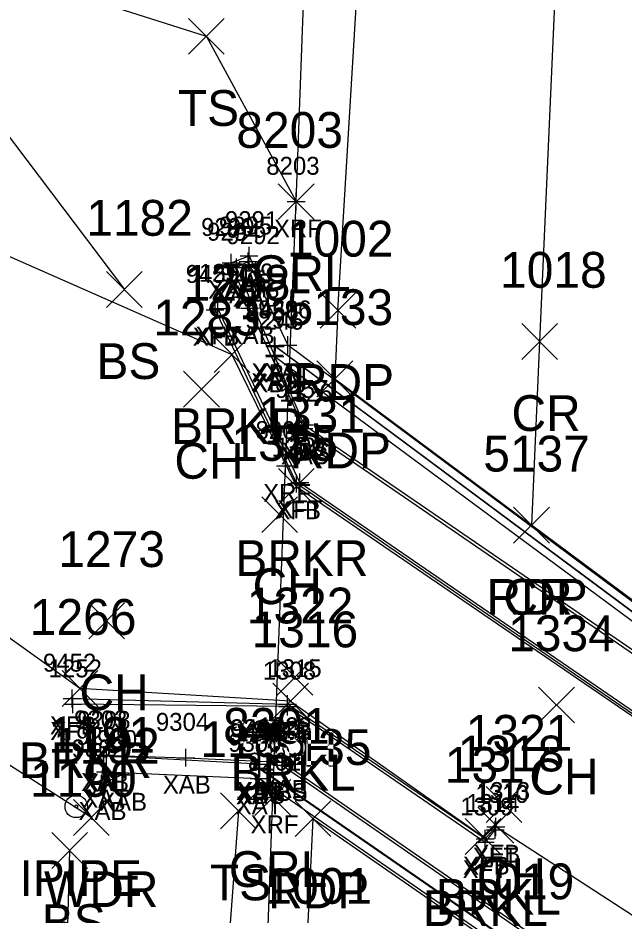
# Model space of a CAD drawing. Extents: x 1482574 to 1485769, y 580696 to 595649.
# Drawn here: x 1485137.2 to 1485171.1, y 581475.6 to 581525.7 of the extents above; entities that cross this region are included whole.
import ezdxf

# ---------------------------------------------------------------- set-up
doc = ezdxf.new("R2010")
doc.units = 0
for name, color, linetype in [('B_A', 7, 'Continuous'), ('B_I', 7, 'Continuous'), ('B_TIC', 7, 'Continuous'), ('BFT', 7, 'Continuous'), ('BR', 7, 'Continuous'), ('BSE', 7, 'Continuous'), ('BSUBM', 7, 'Continuous'), ('L_A', 7, 'Continuous'), ('L_I', 7, 'Continuous'), ('L_TIC', 7, 'Continuous'), ('LAWA', 7, 'Continuous'), ('LAWE', 7, 'Continuous'), ('LELB', 7, 'Continuous'), ('M_A', 7, 'Continuous'), ('M_I', 7, 'Continuous'), ('MPIP', 7, 'Continuous'), ('P_A', 7, 'Continuous'), ('P_I', 7, 'Continuous'), ('P_TIC', 7, 'Continuous'), ('PET', 7, 'Continuous'), ('PRC', 7, 'Continuous'), ('R_A', 7, 'Continuous'), ('R_I', 7, 'Continuous'), ('R_TIC', 7, 'Continuous'), ('RGR', 7, 'Continuous')]:
    doc.layers.add(name, color=color, linetype=linetype)

msp = doc.modelspace()

# ---------------------------------------------------------------- linework, layer by layer
at = {"layer": 'B_TIC'}
for p, q in [((1485152.768, 581515.402), (1485152.844, 581515.402)), ((1485150.136, 581512.367), (1485150.212, 581512.367)), ((1485149.136, 581511.983), (1485149.212, 581511.983)), ((1485150.087, 581512.059), (1485150.163, 581512.059)), ((1485149.428, 581511.718), (1485149.504, 581511.718)), ((1485150.507, 581511.527), (1485150.583, 581511.527)), ((1485148.237, 581509.362), (1485148.313, 581509.362)), ((1485148.404, 581509.424), (1485148.48, 581509.424)), ((1485150.169, 581509.444), (1485150.245, 581509.444)), ((1485151.567, 581507.367), (1485151.643, 581507.367)), ((1485152.298, 581507.38), (1485152.374, 581507.38)), ((1485151.596, 581507.305), (1485151.672, 581507.305)), ((1485151.55, 581506.819), (1485151.626, 581506.819)), ((1485151.58, 581506.75), (1485151.656, 581506.75)), ((1485153.22, 581502.938), (1485153.296, 581502.938)), ((1485153.191, 581502.725), (1485153.267, 581502.725)), ((1485152.164, 581500.638), (1485152.24, 581500.638)), ((1485152.787, 581499.664), (1485152.863, 581499.664)), ((1485152.968, 581499.72), (1485153.044, 581499.72)), ((1485140.264, 581487.653), (1485140.34, 581487.653)), ((1485140.294, 581487.331), (1485140.37, 581487.331)), ((1485152.279, 581487.344), (1485152.355, 581487.344)), ((1485152.292, 581487.206), (1485152.368, 581487.206)), ((1485142.039, 581484.483), (1485142.115, 581484.483)), ((1485142.177, 581484.451), (1485142.253, 581484.451)), ((1485146.606, 581484.346), (1485146.682, 581484.346)), ((1485150.707, 581483.991), (1485150.783, 581483.991)), ((1485150.74, 581483.991), (1485150.816, 581483.991)), ((1485150.74, 581483.991), (1485150.816, 581483.991)), ((1485150.74, 581483.991), (1485150.816, 581483.991)), ((1485151.99, 581483.922), (1485152.066, 581483.922)), ((1485152.01, 581484.099), (1485152.086, 581484.099)), ((1485142.121, 581483.561), (1485142.197, 581483.561)), ((1485143.046, 581483.384), (1485143.122, 581483.384)), ((1485150.701, 581483.745), (1485150.777, 581483.745)), ((1485150.73, 581483.768), (1485150.806, 581483.768)), ((1485141.901, 581482.866), (1485141.977, 581482.866)), ((1485150.691, 581483.178), (1485150.767, 581483.178)), ((1485151.462, 581482.124), (1485151.538, 581482.124)), ((1485163.876, 581480.323), (1485163.952, 581480.323)), ((1485163.913, 581480.484), (1485163.989, 581480.484)), ((1485163.322, 581479.815), (1485163.398, 581479.815)), ((1485163.315, 581479.621), (1485163.391, 581479.621))]:
    msp.add_line(p, q, dxfattribs=at)
for points in [[(1485152.765, 581514.902), (1485152.765, 581515.902)], [(1485152.265, 581515.402), (1485153.265, 581515.402)], [(1485150.133, 581511.867), (1485150.133, 581512.867)], [(1485149.133, 581511.483), (1485149.133, 581512.483)], [(1485149.633, 581512.367), (1485150.633, 581512.367)], [(1485150.084, 581511.559), (1485150.084, 581512.559)], [(1485148.633, 581511.983), (1485149.633, 581511.983)], [(1485149.425, 581511.218), (1485149.425, 581512.218)], [(1485149.584, 581512.059), (1485150.584, 581512.059)], [(1485150.504, 581511.027), (1485150.504, 581512.027)], [(1485148.925, 581511.718), (1485149.925, 581511.718)], [(1485150.004, 581511.527), (1485151.004, 581511.527)], [(1485148.234, 581508.862), (1485148.234, 581509.862)], [(1485148.401, 581508.924), (1485148.401, 581509.924)], [(1485150.166, 581508.944), (1485150.166, 581509.944)], [(1485147.734, 581509.362), (1485148.734, 581509.362)], [(1485147.901, 581509.424), (1485148.901, 581509.424)], [(1485149.666, 581509.444), (1485150.666, 581509.444)], [(1485151.564, 581506.867), (1485151.564, 581507.867)], [(1485152.295, 581506.88), (1485152.295, 581507.88)], [(1485151.064, 581507.367), (1485152.064, 581507.367)], [(1485151.593, 581506.805), (1485151.593, 581507.805)], [(1485151.795, 581507.38), (1485152.795, 581507.38)], [(1485151.093, 581507.305), (1485152.093, 581507.305)], [(1485151.547, 581506.319), (1485151.547, 581507.319)], [(1485151.577, 581506.25), (1485151.577, 581507.25)], [(1485151.047, 581506.819), (1485152.047, 581506.819)], [(1485151.077, 581506.75), (1485152.077, 581506.75)], [(1485153.217, 581502.438), (1485153.217, 581503.438)], [(1485152.717, 581502.938), (1485153.717, 581502.938)], [(1485153.188, 581502.225), (1485153.188, 581503.225)], [(1485152.688, 581502.725), (1485153.688, 581502.725)], [(1485152.161, 581500.138), (1485152.161, 581501.138)], [(1485151.661, 581500.638), (1485152.661, 581500.638)], [(1485152.784, 581499.164), (1485152.784, 581500.164)], [(1485152.965, 581499.22), (1485152.965, 581500.22)], [(1485152.284, 581499.664), (1485153.284, 581499.664)], [(1485152.465, 581499.72), (1485153.465, 581499.72)], [(1485140.261, 581487.153), (1485140.261, 581488.153)], [(1485140.291, 581486.831), (1485140.291, 581487.831)], [(1485152.276, 581486.844), (1485152.276, 581487.844)], [(1485139.761, 581487.653), (1485140.761, 581487.653)], [(1485139.791, 581487.331), (1485140.791, 581487.331)], [(1485151.776, 581487.344), (1485152.776, 581487.344)], [(1485152.289, 581486.706), (1485152.289, 581487.706)], [(1485151.789, 581487.206), (1485152.789, 581487.206)], [(1485142.036, 581483.983), (1485142.036, 581484.983)], [(1485142.174, 581483.951), (1485142.174, 581484.951)], [(1485146.603, 581483.846), (1485146.603, 581484.846)], [(1485141.536, 581484.483), (1485142.536, 581484.483)], [(1485141.674, 581484.451), (1485142.674, 581484.451)], [(1485146.103, 581484.346), (1485147.103, 581484.346)], [(1485150.704, 581483.491), (1485150.704, 581484.491)], [(1485150.737, 581483.491), (1485150.737, 581484.491)], [(1485150.737, 581483.491), (1485150.737, 581484.491)], [(1485150.737, 581483.491), (1485150.737, 581484.491)], [(1485151.987, 581483.422), (1485151.987, 581484.422)], [(1485152.007, 581483.599), (1485152.007, 581484.599)], [(1485142.118, 581483.061), (1485142.118, 581484.061)], [(1485143.043, 581482.884), (1485143.043, 581483.884)], [(1485150.204, 581483.991), (1485151.204, 581483.991)], [(1485150.237, 581483.991), (1485151.237, 581483.991)], [(1485150.237, 581483.991), (1485151.237, 581483.991)], [(1485150.237, 581483.991), (1485151.237, 581483.991)], [(1485150.698, 581483.245), (1485150.698, 581484.245)], [(1485150.727, 581483.268), (1485150.727, 581484.268)], [(1485151.487, 581483.922), (1485152.487, 581483.922)], [(1485151.507, 581484.099), (1485152.507, 581484.099)], [(1485141.618, 581483.561), (1485142.618, 581483.561)], [(1485141.898, 581482.366), (1485141.898, 581483.366)], [(1485142.543, 581483.384), (1485143.543, 581483.384)], [(1485150.198, 581483.745), (1485151.198, 581483.745)], [(1485150.227, 581483.768), (1485151.227, 581483.768)], [(1485150.688, 581482.678), (1485150.688, 581483.678)], [(1485141.398, 581482.866), (1485142.398, 581482.866)], [(1485150.188, 581483.178), (1485151.188, 581483.178)], [(1485151.459, 581481.624), (1485151.459, 581482.624)], [(1485150.959, 581482.124), (1485151.959, 581482.124)], [(1485163.873, 581479.823), (1485163.873, 581480.823)], [(1485163.91, 581479.984), (1485163.91, 581480.984)], [(1485163.319, 581479.315), (1485163.319, 581480.315)], [(1485163.373, 581480.323), (1485164.373, 581480.323)], [(1485163.41, 581480.484), (1485164.41, 581480.484)], [(1485162.819, 581479.815), (1485163.819, 581479.815)], [(1485163.312, 581479.121), (1485163.312, 581480.121)], [(1485162.812, 581479.621), (1485163.812, 581479.621)]]:
    msp.add_lwpolyline(points, dxfattribs=at)
at = {"layer": 'BFT'}
for points in [[(1485148.234, 581509.362), (1485152.784, 581499.664)], [(1485152.965, 581499.72), (1485148.401, 581509.424)], [(1485178.362, 581482.108), (1485152.784, 581499.664)], [(1485152.965, 581499.72), (1485178.398, 581482.246)], [(1485140.261, 581487.653), (1485152.276, 581487.344)], [(1485152.289, 581487.206), (1485140.291, 581487.331)], [(1485179.484, 581470.386), (1485163.91, 581480.484), (1485163.319, 581479.815), (1485152.276, 581487.344)], [(1485152.289, 581487.206), (1485163.312, 581479.621), (1485163.873, 581480.323)]]:
    msp.add_lwpolyline(points, dxfattribs=at)
at = {"layer": 'BR'}
msp.add_lwpolyline([(1485151.459, 581482.124), (1485152.161, 581500.638), (1485152.765, 581515.402)], dxfattribs=at)
at = {"layer": 'BSE'}
for points in [[(1485151.593, 581507.305), (1485151.577, 581506.75)], [(1485179.31, 581486.691), (1485151.593, 581507.305)], [(1485151.577, 581506.75), (1485179.251, 581486.248)], [(1485153.217, 581502.938), (1485151.577, 581506.75)], [(1485153.217, 581502.938), (1485177.122, 581486.55)], [(1485150.737, 581483.991), (1485151.987, 581483.922), (1485177.194, 581466.495)], [(1485150.727, 581483.768), (1485177.705, 581465.113)]]:
    msp.add_lwpolyline(points, dxfattribs=at)
at = {"layer": 'BSUBM'}
for points in [[(1485150.166, 581509.444), (1485149.133, 581511.983), (1485150.133, 581512.367), (1485150.504, 581511.527)], [(1485151.547, 581506.819), (1485149.425, 581511.718), (1485150.084, 581512.059), (1485152.295, 581507.38)], [(1485150.166, 581509.444), (1485153.188, 581502.725)], [(1485151.564, 581507.367), (1485151.547, 581506.819)], [(1485151.564, 581507.367), (1485179.346, 581486.704)], [(1485179.408, 581487.187), (1485152.295, 581507.38)], [(1485151.547, 581506.819), (1485151.577, 581506.75)], [(1485177.023, 581486.393), (1485153.188, 581502.725)], [(1485143.043, 581483.384), (1485141.898, 581482.866), (1485142.036, 581484.483), (1485146.603, 581484.346)], [(1485150.704, 581483.991), (1485142.174, 581484.451), (1485142.118, 581483.561), (1485150.688, 581483.178)], [(1485146.603, 581484.346), (1485152.007, 581484.099)], [(1485150.698, 581483.745), (1485150.704, 581483.991)], [(1485152.007, 581484.099), (1485177.345, 581466.586)], [(1485150.698, 581483.745), (1485177.735, 581465.054), (1485177.755, 581465.304)], [(1485177.24, 581464.818), (1485150.688, 581483.178)]]:
    msp.add_lwpolyline(points, dxfattribs=at)
at = {"layer": 'L_TIC'}
for points in [[(1485146.751, 581523.628), (1485148.751, 581525.628)], [(1485148.751, 581523.628), (1485146.751, 581525.628)], [(1485142.175, 581509.494), (1485144.175, 581511.494)], [(1485144.175, 581509.494), (1485142.175, 581511.494)], [(1485148.182, 581505.865), (1485150.182, 581507.865)], [(1485150.182, 581505.865), (1485148.182, 581507.865)], [(1485146.479, 581503.926), (1485148.479, 581505.926)], [(1485148.479, 581503.926), (1485146.479, 581505.926)], [(1485151.778, 581498.493), (1485153.778, 581500.493)], [(1485153.778, 581498.493), (1485151.778, 581500.493)], [(1485150.843, 581496.922), (1485152.843, 581498.922)], [(1485152.843, 581496.922), (1485150.843, 581498.922)], [(1485141.184, 581490.993), (1485143.184, 581492.993)], [(1485143.184, 581490.993), (1485141.184, 581492.993)], [(1485151.702, 581487.844), (1485153.702, 581489.844)], [(1485153.702, 581487.844), (1485151.702, 581489.844)], [(1485139.694, 581487.207), (1485141.694, 581489.207)], [(1485141.694, 581487.207), (1485139.694, 581489.207)], [(1485151.456, 581486.508), (1485153.456, 581488.508)], [(1485153.456, 581486.508), (1485151.456, 581488.508)], [(1485166.292, 581486.292), (1485168.292, 581488.292)], [(1485168.292, 581486.292), (1485166.292, 581488.292)], [(1485148.54, 581480.38), (1485150.54, 581482.38)], [(1485150.54, 581480.38), (1485148.54, 581482.38)], [(1485163.362, 581480.734), (1485165.362, 581482.734)], [(1485165.362, 581480.734), (1485163.362, 581482.734)], [(1485140.328, 581480.006), (1485142.328, 581482.006)], [(1485142.328, 581480.006), (1485140.328, 581482.006)], [(1485162.91, 581479.579), (1485164.91, 581481.579)], [(1485164.91, 581479.579), (1485162.91, 581481.579)], [(1485162.188, 581478.946), (1485164.188, 581480.946)], [(1485164.188, 581478.946), (1485162.188, 581480.946)], [(1485139.124, 581478.162), (1485141.124, 581480.162)], [(1485141.124, 581478.162), (1485139.124, 581480.162)]]:
    msp.add_lwpolyline(points, dxfattribs=at)
at = {"layer": 'LAWA'}
msp.add_lwpolyline([(1485141.328, 581481.006), (1485123.385, 581492.485), (1485101.971, 581503.771)], dxfattribs=at)
at = {"layer": 'LAWE'}
for points in [[(1485094.914, 581543.509), (1485122.991, 581518.407), (1485149.182, 581506.865)], [(1485140.694, 581488.207), (1485124.674, 581499.703), (1485106.403, 581509.165), (1485087.693, 581525.487)], [(1485149.182, 581506.865), (1485152.778, 581499.493)], [(1485152.778, 581499.493), (1485178.221, 581482.111)], [(1485152.456, 581487.508), (1485140.694, 581488.207)], [(1485152.456, 581487.508), (1485163.188, 581479.946), (1485163.91, 581480.579)]]:
    msp.add_lwpolyline(points, dxfattribs=at)
at = {"layer": 'LELB'}
for points in [[(1485147.751, 581524.628), (1485133.247, 581529.231), (1485125.101, 581543.755), (1485117.181, 581551.783), (1485108.181, 581566.133)], [(1485114.3, 581545.75), (1485130.885, 581526.78), (1485143.175, 581510.494)], [(1485147.751, 581524.628), (1485152.765, 581515.402)], [(1485149.54, 581481.38), (1485148.431, 581466.294)], [(1485142.007, 581414.572), (1485140.662, 581444.441), (1485139.772, 581465.888), (1485140.124, 581479.162)]]:
    msp.add_lwpolyline(points, dxfattribs=at)
at = {"layer": 'MPIP'}
for radius in [0.625, 0.0833]:
    msp.add_circle((1485140.488, 581481.622), radius, dxfattribs=at)
at = {"layer": 'P_TIC'}
for points in [[(1485154.097, 581508.329), (1485156.097, 581510.329)], [(1485156.097, 581508.329), (1485154.097, 581510.329)], [(1485165.351, 581506.59), (1485167.351, 581508.59)], [(1485167.351, 581506.59), (1485165.351, 581508.59)], [(1485153.923, 581504.504), (1485155.923, 581506.504)], [(1485155.923, 581504.504), (1485153.923, 581506.504)], [(1485164.901, 581496.328), (1485166.901, 581498.328)], [(1485166.901, 581496.328), (1485164.901, 581498.328)], [(1485164.901, 581496.328), (1485166.901, 581498.328)], [(1485166.901, 581496.328), (1485164.901, 581498.328)], [(1485152.706, 581479.937), (1485154.706, 581481.937)], [(1485154.706, 581479.937), (1485152.706, 581481.937)]]:
    msp.add_lwpolyline(points, dxfattribs=at)
at = {"layer": 'PET'}
for points in [[(1485155.097, 581509.329), (1485157.269, 581545.405), (1485159.218, 581581.393), (1485160.95, 581617.616), (1485162.548, 581653.085), (1485164.08, 581689.444), (1485165.258, 581725.402), (1485166.423, 581761.382), (1485167.62, 581795.834)], [(1485155.097, 581509.329), (1485154.923, 581505.504)], [(1485154.923, 581505.504), (1485165.901, 581497.328)], [(1485176.852, 581489.172), (1485165.901, 581497.328)], [(1485153.332, 581473.187), (1485153.706, 581480.937)], [(1485153.706, 581480.937), (1485164.546, 581473.437)]]:
    msp.add_lwpolyline(points, dxfattribs=at)
at = {"layer": 'PRC'}
for points in [[(1485179.277, 581795.342), (1485177.791, 581760.444), (1485176.068, 581724.188), (1485174.438, 581687.505), (1485172.879, 581651.786), (1485171.291, 581614.06), (1485167.968, 581544.044), (1485166.351, 581507.59)], [(1485166.351, 581507.59), (1485165.901, 581497.328)]]:
    msp.add_lwpolyline(points, dxfattribs=at)
at = {"layer": 'R_TIC'}
for points in [[(1485151.765, 581514.402), (1485153.765, 581516.402)], [(1485153.765, 581514.402), (1485151.765, 581516.402)], [(1485150.459, 581481.124), (1485152.459, 581483.124)], [(1485152.459, 581481.124), (1485150.459, 581483.124)]]:
    msp.add_lwpolyline(points, dxfattribs=at)
at = {"layer": 'RGR'}
for points in [[(1485152.765, 581515.402), (1485153.496, 581535.018), (1485153.411, 581544.3), (1485152.25, 581554.362), (1485149.835, 581561.498)], [(1485144.034, 581434.999), (1485147.446, 581442.328), (1485149.717, 581452.328), (1485150.681, 581460.668), (1485151.459, 581482.124)]]:
    msp.add_lwpolyline(points, dxfattribs=at)

# ---------------------------------------------------------------- texts
at = {"layer": 'B_A'}
for s, p in [('XRF', (1485151.525, 581513.402)), ('XAB', (1485148.853, 581510.367)), ('XAB', (1485147.853, 581509.983)), ('XAT', (1485148.789, 581510.059)), ('XAT', (1485148.13, 581509.718)), ('XAB', (1485149.224, 581509.527)), ('XFB', (1485146.994, 581507.362)), ('XFT', (1485147.145, 581507.424)), ('XAB', (1485148.886, 581507.444)), ('XAT', (1485150.269, 581505.367)), ('XAT', (1485151, 581505.38)), ('XBS', (1485150.333, 581505.305)), ('XAT', (1485150.252, 581504.819)), ('XBS', (1485150.317, 581504.75)), ('XBS', (1485151.957, 581500.938)), ('XAB', (1485151.908, 581500.725)), ('XRF', (1485150.921, 581498.638)), ('XFB', (1485151.544, 581497.664)), ('XFT', (1485151.709, 581497.72)), ('XFB', (1485139.021, 581485.653)), ('XFT', (1485139.035, 581485.331)), ('XFB', (1485151.036, 581485.344)), ('XFT', (1485151.033, 581485.206)), ('XAB', (1485140.756, 581482.483)), ('XAT', (1485140.879, 581482.451)), ('XAB', (1485145.323, 581482.346)), ('XAT', (1485149.409, 581481.991)), ('XAT', (1485149.442, 581481.991)), ('XBS', (1485149.477, 581481.991)), ('XBS', (1485149.477, 581481.991)), ('XBS', (1485150.727, 581481.922)), ('XAB', (1485150.727, 581482.099)), ('XAT', (1485140.823, 581481.561)), ('XAB', (1485141.763, 581481.384)), ('XAT', (1485149.403, 581481.745)), ('XBS', (1485149.467, 581481.768)), ('XAB', (1485140.618, 581480.866)), ('XAT', (1485149.393, 581481.178)), ('XRF', (1485150.219, 581480.124)), ('XFT', (1485162.617, 581478.323)), ('XFB', (1485162.67, 581478.484)), ('XFB', (1485162.079, 581477.815)), ('XFT', (1485162.056, 581477.621))]:
    msp.add_text(s, height=1, dxfattribs=at).set_placement(p)
at = {"layer": 'B_I'}
for s, p in [('8203', (1485151.096, 581516.902)), ('9291', (1485148.787, 581513.867)), ('9290', (1485147.46, 581513.483)), ('9295', (1485148.454, 581513.559)), ('9294', (1485147.795, 581513.218)), ('9292', (1485148.874, 581513.027)), ('9459', (1485146.6, 581510.862)), ('1251', (1485147.338, 581510.924)), ('9289', (1485148.532, 581510.944)), ('9453', (1485149.934, 581508.867)), ('9296', (1485150.638, 581508.88)), ('9456', (1485149.936, 581508.805)), ('9293', (1485149.917, 581508.319)), ('1246', (1485150.203, 581508.25)), ('9457', (1485151.587, 581504.438)), ('1326', (1485151.814, 581504.225)), ('8202', (1485150.492, 581502.138)), ('1330', (1485151.394, 581501.164)), ('1327', (1485151.619, 581501.22)), ('9452', (1485138.631, 581489.153)), ('1252', (1485138.945, 581488.831)), ('1315', (1485151.213, 581488.844)), ('1308', (1485150.903, 581488.706)), ('9303', (1485140.367, 581485.983)), ('9298', (1485140.544, 581485.951)), ('9304', (1485144.934, 581485.846)), ('9297', (1485149.074, 581485.491)), ('9444', (1485149.107, 581485.491)), ('9444', (1485149.107, 581485.491)), ('9444', (1485149.107, 581485.491)), ('9445', (1485150.357, 581485.422)), ('1323', (1485150.661, 581485.599)), ('9299', (1485140.484, 581485.061)), ('9301', (1485141.657, 581484.884)), ('9448', (1485149.068, 581485.245)), ('1245', (1485149.381, 581485.268)), ('9302', (1485140.229, 581484.366)), ('9300', (1485148.975, 581484.678)), ('8201', (1485150.073, 581483.624)), ('1310', (1485162.767, 581481.823)), ('1313', (1485162.847, 581481.984)), ('1314', (1485162.256, 581481.315)), ('1309', (1485161.922, 581481.121))]:
    msp.add_text(s, height=1, dxfattribs=at).set_placement(p)
at = {"layer": 'L_A'}
for s, p in [('TS', (1485146.16, 581519.628)), ('BS', (1485141.616, 581505.494)), ('BRKR', (1485145.773, 581501.865)), ('CH', (1485145.967, 581499.926)), ('BRKR', (1485149.369, 581494.493)), ('CH', (1485150.331, 581492.922)), ('CH', (1485140.672, 581486.993)), ('CH', (1485151.19, 581483.844)), ('BRKR', (1485137.285, 581483.207)), ('BRKL', (1485149.102, 581482.508)), ('CH', (1485165.78, 581482.292)), ('TS', (1485147.949, 581476.38)), ('CH', (1485162.85, 581476.734)), ('WDR', (1485138.69, 581476.006)), ('BRKL', (1485160.556, 581475.579)), ('BRKL', (1485159.834, 581474.946)), ('BS', (1485138.565, 581474.162))]:
    msp.add_text(s, height=2, dxfattribs=at).set_placement(p)
at = {"layer": 'L_I'}
for s, p in [('1182', (1485141.049, 581513.494)), ('1288', (1485146.489, 581509.865)), ('1283', (1485144.786, 581507.926)), ('1331', (1485150.652, 581502.493)), ('1335', (1485149.15, 581500.922)), ('1273', (1485139.491, 581494.993)), ('1322', (1485150.009, 581491.844)), ('1266', (1485137.899, 581491.207)), ('1316', (1485150.275, 581490.508)), ('1334', (1485164.599, 581490.292)), ('1183', (1485147.414, 581484.38)), ('1321', (1485162.236, 581484.734)), ('1192', (1485139.202, 581484.006)), ('1318', (1485161.784, 581483.579)), ('1317', (1485161.062, 581482.946)), ('1190', (1485137.911, 581482.162))]:
    msp.add_text(s, height=2, dxfattribs=at).set_placement(p)
at = {"layer": 'M_A'}
msp.add_text('IPIPE', height=2, dxfattribs=at).set_placement((1485137.323, 581476.622))
at = {"layer": 'M_I'}
msp.add_text('1191', height=2, dxfattribs=at).set_placement((1485138.929, 581484.622))
at = {"layer": 'P_A'}
for s, p in [('RDP', (1485152.585, 581504.329)), ('CR', (1485164.784, 581502.59)), ('RDP', (1485152.411, 581500.504)), ('RDP', (1485163.389, 581492.328)), ('CR', (1485164.334, 581492.328)), ('RDP', (1485151.194, 581475.937))]:
    msp.add_text(s, height=2, dxfattribs=at).set_placement(p)
at = {"layer": 'P_I'}
for s, p in [('1002', (1485152.247, 581512.329)), ('1018', (1485164.146, 581510.59)), ('5133', (1485152.23, 581508.504)), ('5137', (1485163.208, 581500.328)), ('5137', (1485163.208, 581500.328)), ('5135', (1485151.013, 581483.937)), ('1019', (1485162.333, 581476.437)), ('1001', (1485151.049, 581476.187))]:
    msp.add_text(s, height=2, dxfattribs=at).set_placement(p)
at = {"layer": 'R_A'}
for p in [(1485150.308, 581510.402), (1485149.002, 581477.124)]:
    msp.add_text('GRL', height=2, dxfattribs=at).set_placement(p)
at = {"layer": 'R_I'}
for s, p in [('8203', (1485149.426, 581518.402)), ('8201', (1485148.687, 581485.124))]:
    msp.add_text(s, height=2, dxfattribs=at).set_placement(p)

doc.saveas('drawing.dxf')
